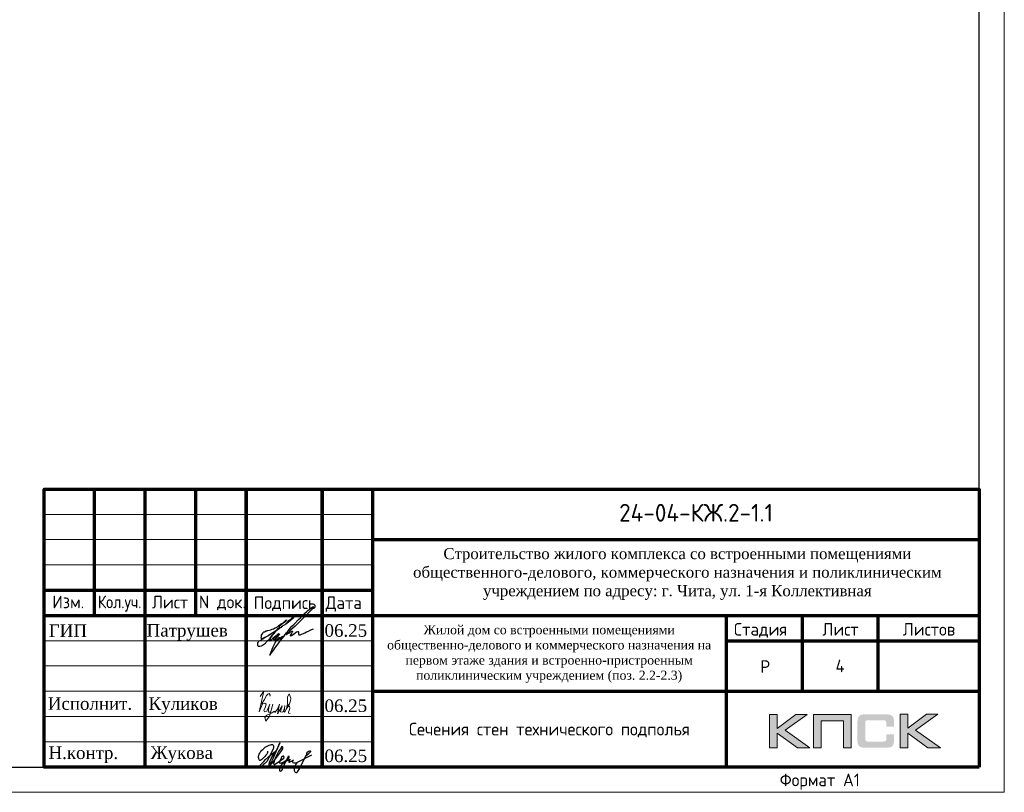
# Model space of a CAD drawing. Header units: millimetres. Extents: x 376598 to 1249954, y -318491 to -22134.
# Tile 283 of 444: x 730103 to 749585, y -168790 to -153502. Entities that reach past the tile are written whole.
import ezdxf
from ezdxf.enums import TextEntityAlignment as Align

# ---------------------------------------------------------------- set-up
doc = ezdxf.new("R2010")
doc.units = ezdxf.units.MM
for name, color, linetype in [('PDF _S_NET_PROFILE_AXIS', 7, 'Continuous'), ('PDF7_Text', 7, 'Continuous'), ('PDF8_Text', 7, 'Continuous'), ('Рамка печать', 7, 'Continuous'), ('ТОЛСТЫЕ_ОСНОВНЫЕ', 6, 'Continuous')]:
    doc.layers.add(name, color=color, linetype=linetype)
for name, color, linetype, lineweight in [('Выноски', 20, 'Continuous', 20), ('Каркасы ригель', 3, 'Continuous', 0), ('размер', 1, 'Continuous', 25), ('Рамка', 7, 'Continuous', 70), ('Текст', 7, 'Continuous', 25), ('ТОНКИЕ', 7, 'Continuous', 9)]:
    doc.layers.add(name, color=color, linetype=linetype, lineweight=lineweight)
doc.styles.add('PDF Times New Roman', font='times.ttf')
doc.styles.add('style1', font='GOST_Common.ttf', dxfattribs={"height": 500})
doc.styles.add('ГОСТ', font='GOST_Common.ttf')

# ---------------------------------------------------------------- blocks, each defined once
blk = doc.blocks.new('11')
at = {"layer": 'Выноски'}
for p, q in [((47885, 66608), (47944, 66700)), ((47944, 66700), (47962, 66737)), ((47962, 66737), (47989, 66781)), ((47989, 66781), (48016, 66806)), ((48016, 66806), (48038, 66823)), ((48038, 66823), (48060, 66786)), ((48060, 66786), (48058, 66769))]:
    blk.add_line(p, q, dxfattribs=at)
blk.add_lwpolyline([(47863, 66761), (47937, 66865), (47843, 66458), (47885, 66564), (47905, 66616), (47954, 66628), (47979, 66606), (47957, 66539), (47937, 66487), (47947, 66458), (47991, 66470), (48051, 66611), (48041, 66569), (48023, 66505), (48023, 66448), (48065, 66448), (48090, 66529), (48110, 66608), (48043, 66369), (47972, 66275), (47954, 66344), (47991, 66389), (48078, 66431), (48142, 66470), (48154, 66441), (48204, 66512), (48246, 66606), (48209, 66455), (48204, 66418), (48295, 66574), (48265, 66463), (48265, 66455), (48312, 66453), (48342, 66529), (48347, 66584), (48337, 66465), (48349, 66453), (48401, 66569), (48443, 66616), (48461, 66678), (48466, 66727), (48436, 66811), (48399, 66754), (48399, 66618), (48389, 66549), (48374, 66507), (48416, 66564), (48441, 66576), (48451, 66524), (48433, 66482), (48419, 66453), (48424, 66428), (48458, 66421)], dxfattribs=at)
blk = doc.blocks.new('яяя')
at = {"lineweight": 30}
for points in [[(345424, 110432), (345425, 110410), (345424, 110397), (345417, 110379), (345406, 110350), (345390, 110319), (345357, 110275), (345310, 110221), (345265, 110176), (345198, 110110), (345161, 110077), (345133, 110066), (345116, 110066), (345102, 110075), (345090, 110091), (345082, 110115), (345074, 110146), (345066, 110182), (345064, 110206), (345067, 110234), (345077, 110278), (345095, 110320), (345114, 110361), (345134, 110395), (345159, 110428), (345195, 110469), (345228, 110506), (345284, 110560), (345331, 110595), (345379, 110625), (345435, 110648), (345486, 110670), (345532, 110686), (345573, 110696), (345605, 110698), (345621, 110695), (345635, 110687), (345648, 110671), (345656, 110649), (345659, 110625), (345659, 110583), (345656, 110553), (345647, 110523), (345635, 110489), (345387, 110033), (345349, 109985), (345311, 109948), (345247, 109889), (345209, 109858), (345192, 109844), (345180, 109837), (345157, 109833), (345150, 109835), (345140, 109842), (345135, 109856), (345138, 109881), (345148, 109892), (345183, 109930), (345267, 110024), (345343, 110105), (345455, 110213), (345617, 110343), (345775, 110456), (345811, 110526), (345838, 110607), (345890, 110740), (345902, 110771), (345698, 110295), (345672, 110226), (345626, 110132), (345572, 110032), (345518, 109953), (345481, 109918), (345497, 110001), (345567, 110147), (345655, 110301), (345760, 110442)], [(345481, 109918), (345476, 109896), (345475, 109874), (345485, 109861), (345506, 109866), (345539, 109891), (345632, 109983), (345968, 110450), (346022, 110527), (346029, 110560), (346027, 110579), (346026, 110590), (346010, 110605), (345993, 110609), (345975, 110601), (345962, 110584), (345954, 110562), (345857, 110421), (345783, 110292), (345741, 110183), (345701, 110079), (345665, 109985), (345660, 109952), (345666, 109929), (345669, 109915), (345682, 109910), (345702, 109914), (345735, 109941), (345846, 110007), (346065, 110160), (346075, 110193), (346070, 110217), (346066, 110236), (346052, 110241), (346030, 110241), (346007, 110228), (345978, 110203), (345960, 110164), (345892, 110010), (345895, 109986), (345904, 109966), (345925, 109964), (345969, 109968), (346045, 110000), (346218, 110114), (346261, 110154), (346280, 110184), (346282, 110210), (346278, 110225), (346263, 110229), (346241, 110222), (346220, 110198), (346162, 110049), (345989, 109904), (345932, 109849), (345906, 109805), (345891, 109739), (345890, 109690), (345899, 109652), (345924, 109647), (345956, 109655), (345980, 109674), (346058, 109838), (346158, 110046), (346261, 110098), (346314, 110120), (346292, 110079), (346269, 110036), (346261, 110008), (346267, 109998), (346293, 109998), (346363, 110039), (346445, 110095), (346421, 110068), (346414, 110040), (346407, 110011), (346416, 109990), (346466, 109972), (346509, 109977), (346574, 109984), (347172, 110293)], [(346586, 109971), (346543, 109917), (346509, 109873), (346489, 109825), (346475, 109767), (346472, 109710), (346478, 109675), (346485, 109641), (346501, 109621), (346517, 109602), (346542, 109589), (346568, 109592), (346605, 109620), (346680, 109731), (346736, 109842), (346865, 110115), (346962, 110290), (346969, 110318), (346979, 110360), (347013, 110403), (347056, 110434), (347091, 110450), (347109, 110450), (347121, 110434), (347115, 110405), (347072, 110355), (347012, 110307), (346924, 110222)]]:
    blk.add_lwpolyline(points, dxfattribs=at)
blk = doc.blocks.new('штамп кж1.1')
at = {"layer": 'Рамка печать', "lineweight": 20}
h = blk.add_hatch(color=0, dxfattribs=at)
h.paths.add_polyline_path([(419458, -85094), (419234, -85094), (418867, -85370), (418867, -85094), (418712, -85094), (418712, -85757), (418867, -85757), (418867, -85466), (419264, -85757), (419512, -85757), (419019, -85406)])
h.paths.add_polyline_path([(419737, -85219), (420175, -85219), (420175, -85757), (420329, -85757), (420329, -85094), (420165, -85094), (419583, -85094), (419583, -85251), (419583, -85757), (419737, -85757)])
h.paths.add_polyline_path([(421451, -85091), (421295, -85091), (421295, -85754), (421451, -85754), (421451, -85462), (421847, -85754), (422095, -85754), (421602, -85403), (422041, -85091), (421818, -85091), (421451, -85367)])
blk.add_hatch(color=204, dxfattribs=at).paths.add_polyline_path([(421166, -85165), (421164, -85157), (421161, -85151), (421158, -85145), (421154, -85139), (421151, -85134), (421147, -85129), (421143, -85124), (421139, -85120), (421133, -85117), (421128, -85113), (421122, -85109), (421115, -85107), (421108, -85104), (421100, -85101), (421093, -85099), (421075, -85096), (421056, -85093), (421035, -85092), (421012, -85091), (420617, -85091), (420594, -85092), (420573, -85093), (420553, -85096), (420536, -85099), (420528, -85102), (420521, -85104), (420514, -85107), (420508, -85110), (420502, -85113), (420496, -85117), (420491, -85120), (420486, -85124), (420482, -85129), (420478, -85134), (420474, -85139), (420471, -85145), (420468, -85151), (420466, -85158), (420463, -85165), (420461, -85172), (420457, -85188), (420455, -85206), (420453, -85226), (420453, -85248), (420453, -85596), (420453, -85618), (420455, -85638), (420457, -85656), (420461, -85673), (420463, -85680), (420466, -85687), (420468, -85694), (420471, -85700), (420474, -85705), (420478, -85711), (420482, -85716), (420486, -85720), (420491, -85725), (420496, -85728), (420502, -85731), (420508, -85735), (420514, -85738), (420521, -85740), (420528, -85743), (420536, -85745), (420553, -85749), (420573, -85751), (420594, -85753), (420617, -85754), (421012, -85754), (421035, -85753), (421056, -85752), (421075, -85749), (421092, -85746), (421100, -85743), (421108, -85741), (421115, -85738), (421122, -85735), (421128, -85732), (421133, -85728), (421139, -85725), (421143, -85720), (421147, -85716), (421151, -85711), (421154, -85706), (421158, -85700), (421161, -85694), (421164, -85688), (421166, -85680), (421169, -85673), (421172, -85656), (421175, -85639), (421176, -85618), (421177, -85596), (421177, -85487), (421022, -85487), (421022, -85576), (421022, -85582), (421021, -85588), (421020, -85594), (421019, -85599), (421017, -85604), (421015, -85608), (421012, -85612), (421008, -85616), (421005, -85619), (421001, -85622), (420996, -85624), (420991, -85626), (420987, -85627), (420981, -85628), (420974, -85628), (420968, -85629), (420649, -85629), (420644, -85628), (420639, -85628), (420635, -85626), (420631, -85624), (420627, -85621), (420624, -85618), (420620, -85615), (420617, -85611), (420615, -85607), (420613, -85603), (420611, -85598), (420609, -85593), (420607, -85584), (420607, -85574), (420607, -85256), (420607, -85250), (420607, -85245), (420609, -85240), (420610, -85235), (420611, -85231), (420613, -85228), (420616, -85225), (420619, -85221), (420622, -85218), (420626, -85216), (420630, -85214), (420634, -85212), (420639, -85211), (420643, -85210), (420649, -85210), (420654, -85210), (420968, -85210), (420974, -85210), (420981, -85210), (420986, -85212), (420991, -85213), (420996, -85215), (421000, -85217), (421004, -85220), (421008, -85223), (421011, -85227), (421014, -85231), (421017, -85235), (421019, -85240), (421020, -85245), (421021, -85250), (421022, -85257), (421022, -85263), (421022, -85336), (421177, -85336), (421177, -85248), (421176, -85226), (421175, -85206), (421172, -85188), (421168, -85172)])
at = {"layer": 'PDF _S_NET_PROFILE_AXIS', "lineweight": 30, "elevation": 0}
blk.add_lwpolyline([(409123, -83320), (409140, -83299), (409161, -83282), (409174, -83265), (409208, -83231), (409216, -83227), (409221, -83219), (409229, -83214), (409238, -83206), (409259, -83189), (409276, -83176), (409288, -83172), (409297, -83172), (409297, -83176), (409293, -83185), (409280, -83198), (409191, -83274), (409174, -83282), (409157, -83299), (409106, -83329), (409085, -83341), (409060, -83358), (409055, -83363), (409051, -83363), (409060, -83358), (409072, -83350), (409077, -83350), (409081, -83346), (409077, -83350), (409072, -83354), (409064, -83358), (409047, -83371), (409030, -83380), (409013, -83397), (408971, -83426), (408933, -83460), (408890, -83502), (408878, -83515), (408873, -83524), (408865, -83528), (408857, -83540), (408840, -83562), (408827, -83583), (408818, -83600), (408797, -83625), (408772, -83646), (408717, -83701), (408683, -83727), (408666, -83735), (408653, -83744), (408628, -83752), (408603, -83752), (408594, -83744), (408590, -83731), (408586, -83706), (408586, -83680), (408590, -83667), (408598, -83655), (408611, -83642), (408636, -83629), (408645, -83621), (408662, -83612), (408683, -83600), (408696, -83595), (408708, -83583), (408725, -83574), (408742, -83562), (408785, -83536), (408831, -83507), (408873, -83481), (408912, -83456), (408928, -83443), (408941, -83435), (408954, -83430), (408962, -83422), (408962, -83426), (408954, -83430), (408950, -83435), (408937, -83443), (408920, -83456), (408882, -83477), (408797, -83532), (408755, -83557), (408721, -83574), (408708, -83583), (408696, -83587), (408687, -83591), (408679, -83591), (408666, -83595), (408658, -83591), (408653, -83587), (408653, -83570), (408658, -83557), (408658, -83545), (408662, -83528), (408674, -83502), (408691, -83477), (408700, -83468), (408704, -83460), (408717, -83456), (408751, -83439), (408763, -83439), (408772, -83435), (408785, -83430), (408848, -83418), (408873, -83405), (408895, -83397), (408933, -83380), (408954, -83371), (408975, -83358), (408992, -83346), (409005, -83333), (409039, -83308), (409064, -83295), (409077, -83286), (409094, -83274), (409127, -83244), (409144, -83231), (409153, -83223), (409157, -83223), (409149, -83240), (409123, -83265), (409111, -83274), (409077, -83299), (409064, -83308), (409051, -83320), (409026, -83350), (409013, -83363), (409009, -83371), (408992, -83392), (408979, -83401), (408967, -83418), (408962, -83422), (408962, -83426), (408958, -83430), (408950, -83435), (408937, -83447), (408916, -83473), (408903, -83485), (408890, -83502), (408882, -83515), (408873, -83524), (408869, -83528), (408873, -83524), (408878, -83524), (408873, -83528), (408865, -83549), (408857, -83553), (408852, -83562), (408848, -83566), (408823, -83617), (408823, -83629), (408818, -83638), (408823, -83642), (408827, -83642), (408840, -83629), (408852, -83621), (408907, -83566), (408941, -83540), (408954, -83528), (408967, -83524), (408971, -83515), (408984, -83502), (408988, -83494), (408996, -83494), (408996, -83498), (408979, -83515), (408962, -83536), (408937, -83557), (408924, -83566), (408912, -83579), (408907, -83579), (408899, -83583), (408895, -83591), (408895, -83612), (408899, -83617), (408907, -83617), (408920, -83608), (408937, -83591), (408945, -83579), (408954, -83570), (408979, -83540), (408996, -83524), (409005, -83511), (409017, -83507), (409022, -83502), (409026, -83502), (409013, -83515), (409005, -83528), (408992, -83536), (408971, -83562), (408954, -83583), (408945, -83591), (408941, -83600), (408937, -83612), (408937, -83625), (408941, -83629), (408954, -83634), (408958, -83629), (408967, -83612), (408979, -83600), (409000, -83583), (409009, -83574), (409022, -83574), (409026, -83583), (409026, -83608), (409030, -83608), (409039, -83604), (409051, -83595), (409077, -83570), (409085, -83557), (409089, -83553), (409089, -83549), (409085, -83549), (409081, -83553), (409072, -83557), (409047, -83574), (409017, -83595), (408979, -83621), (408971, -83625), (408958, -83629), (408950, -83638), (408933, -83663), (408924, -83684), (408903, -83722), (408886, -83765), (408865, -83811), (408848, -83862), (408840, -83883), (408827, -83909), (408827, -83921), (408831, -83921), (408835, -83917), (408840, -83909), (408848, -83896), (408852, -83888), (408861, -83875), (408886, -83841), (408903, -83816), (408924, -83782), (408954, -83748), (408984, -83706), (409043, -83625), (409077, -83583), (409106, -83545), (409132, -83511), (409157, -83481), (409174, -83456), (409195, -83430), (409229, -83388), (409263, -83350), (409305, -83308), (409394, -83214), (409441, -83172), (409479, -83130), (409517, -83092), (409551, -83062), (409580, -83037), (409606, -83016), (409627, -82999), (409644, -82986), (409657, -82977), (409665, -82969), (409674, -82969), (409674, -82965), (409682, -82960), (409682, -82982), (409674, -82994), (409665, -83003), (409661, -83011), (409563, -83109), (409538, -83138), (409504, -83168), (409318, -83354), (409242, -83422), (409187, -83477), (409178, -83490), (409170, -83498), (409161, -83502), (409157, -83507), (409157, -83511), (409161, -83511), (409170, -83507), (409182, -83494), (409212, -83477), (409225, -83464), (409238, -83460), (409246, -83452), (409263, -83443), (409276, -83443), (409276, -83452), (409267, -83468), (409259, -83481), (409242, -83502), (409238, -83515), (409233, -83524), (409229, -83528), (409229, -83532), (409238, -83540), (409242, -83536), (409246, -83536), (409254, -83532), (409267, -83524), (409318, -83485), (409356, -83460), (409381, -83452), (409386, -83452), (409390, -83456), (409390, -83494), (409394, -83507), (409398, -83515), (409407, -83519), (409415, -83515), (409424, -83515), (409449, -83507), (409492, -83490), (409521, -83477), (409551, -83460), (409593, -83443), (409635, -83422), (409690, -83397)], dxfattribs=at)
at = {"layer": 'Рамка', "color": 7}
for p, q in [((405358, -83134), (405358, -80634)), ((407358, -83134), (407358, -80634)), ((410858, -81634), (422858, -81634)), ((404358, -82634), (410858, -82634)), ((404358, -83134), (422858, -83134)), ((419358, -83134), (419358, -84634)), ((420858, -83134), (420858, -84634)), ((417858, -83634), (422858, -83634)), ((417858, -83634), (422858, -83634)), ((410858, -84634), (422858, -84634))]:
    blk.add_line(p, q, dxfattribs=at)
at = {"layer": 'Рамка'}
for p, q in [((406358, -86134), (406358, -80634)), ((408358, -86134), (408358, -80634)), ((408358, -80634), (408358, -86134)), ((409858, -80634), (409858, -86134)), ((409858, -86134), (409858, -80634)), ((410858, -80634), (410858, -86134)), ((417858, -83134), (417858, -86134))]:
    blk.add_line(p, q, dxfattribs=at)
at = {"layer": 'Рамка', "color": 7, "lineweight": 15}
for p, q in [((404358, -81134), (410858, -81134)), ((404358, -81634), (410858, -81634)), ((404358, -82134), (410858, -82134)), ((404358, -83634), (410858, -83634)), ((404358, -84134), (410858, -84134)), ((404358, -84634), (410858, -84634)), ((404358, -85134), (410858, -85134)), ((404358, -85634), (410858, -85634))]:
    blk.add_line(p, q, dxfattribs=at)
at = {"layer": 'Рамка'}
blk.add_lwpolyline([(422858, -86134), (404358, -86134), (404358, -80634), (422858, -80634)], close=True, dxfattribs=at)
at = {"layer": 'Рамка печать', "color": 0, "lineweight": 20}
for points in [[(418712, -85757), (418712, -85094), (418867, -85094), (418867, -85370), (419234, -85094), (419458, -85094), (419019, -85406), (419512, -85757), (419264, -85757), (418867, -85466), (418867, -85757), (418712, -85757)], [(419737, -85757), (419737, -85219), (420175, -85219), (420175, -85757), (420329, -85757), (420329, -85094), (420165, -85094), (419583, -85094), (419583, -85251), (419583, -85757), (419737, -85757)], [(421295, -85754), (421295, -85091), (421451, -85091), (421451, -85367), (421818, -85091), (422041, -85091), (421602, -85403), (422095, -85754), (421847, -85754), (421451, -85462), (421451, -85754), (421295, -85754)]]:
    blk.add_lwpolyline(points, close=True, dxfattribs=at)
at = {"color": 2, "lineweight": 60, "xscale": 0.5, "yscale": 0.5, "zscale": 0.5}
blk.add_blockref('яяя', (236070, -141038), dxfattribs=at)
at = {"layer": 'Выноски', "color": 0}
blk.add_blockref('11', (360773, -151499), dxfattribs=at)
at = {"layer": 'PDF7_Text', "char_height": 248, "attachment_point": 7, "style": 'PDF Times New Roman'}
for s, insert in [('Патрушев', (406387, -83634)), ('06.25', (409908, -83561)), ('06.25', (409908, -85050)), ('06.25', (409908, -86042)), ('Жукова', (406466, -86056))]:
    blk.add_mtext(s, dxfattribs=dict(at, insert=insert))
at = {"layer": 'PDF7_Text', "insert": (410912, -84467), "char_height": 180, "width": 6881.02, "attachment_point": 7, "style": 'PDF Times New Roman'}
blk.add_mtext('\\pxqc;Жилой дом со встроенными помещениями общественно-делового и коммерческого назначения на первом этаже здания и встроенно-пристроенным поликлиническим учреждением (поз. 2.2-2.3)', dxfattribs=at)
at = {"layer": 'PDF7_Text', "insert": (406426, -85084), "char_height": 247.95, "attachment_point": 7, "style": 'PDF Times New Roman'}
blk.add_mtext_dynamic_manual_height_columns('{\\C256;Куликов}', width=2000, gutter_width=1250, heights=[0], dxfattribs=at)
at = {"layer": 'PDF8_Text', "char_height": 248, "attachment_point": 7, "style": 'PDF Times New Roman'}
for s, insert in [('ГИП', (404451, -83561)), ('Исполнит.', (404432, -85007)), ('Н.контр.', (404445, -86056))]:
    blk.add_mtext(s, dxfattribs=dict(at, insert=insert))
at = {"layer": 'Текст', "color": 7, "style": 'ГОСТ'}
blk.add_text('24-04-КЖ.2-1.1', height=350, dxfattribs=at).set_placement((417259, -81103), align=Align.MIDDLE_CENTER)
for s, p in [('Изм.', (404522, -82993)), ('Лист', (406493, -82996)), ('N док.', (407423, -82993)), ('Подпись', (408507, -83008)), ('Дата', (409929, -83008)), ('Стадия', (418009, -83534)), ('Лист', (419758, -83534)), ('Листов', (421350, -83534)), ('Р', (418530, -84272))]:
    blk.add_text(s, height=250, dxfattribs=at).set_placement(p)
at = {"layer": 'Текст', "color": 7, "style": 'ГОСТ', "width": 0.9}
blk.add_text('Кол.уч.', height=250, dxfattribs=at).set_placement((405423, -82992))
at = {"layer": 'Текст', "color": 7, "insert": (411117, -81801), "char_height": 220, "attachment_point": 1, "style": 'ГОСТ'}
blk.add_mtext_dynamic_manual_height_columns('\\pxqc;{\\fTimes New Roman|b0|i0|c204|p18;\\C256;Строительство жилого комплекса со встроенными помещениями общественного-делового, коммерческого назначения и поликлиническим учреждением по адресу: г. Чита, ул. 1-я Коллективная}', width=11543.07, gutter_width=12.5, heights=[0], dxfattribs=at)
blk = doc.blocks.new('*U2962')
at = {"layer": 'ТОЛСТЫЕ_ОСНОВНЫЕ', "color": 6}
blk.add_lwpolyline([(20, 5), (836, 5), (836, 589), (20, 589)], close=True, dxfattribs=at)
at = {"layer": 'ТОНКИЕ'}
blk.add_lwpolyline([(0, 0), (841, 0), (841, 594), (0, 594)], close=True, dxfattribs=at)
at = {"layer": 'Текст', "style": 'style1'}
blk.add_text('Формат А1', height=2.5, dxfattribs=at).set_placement((796.57, 1.2))
blk = doc.blocks.new('*T2816')
at = {"layer": 'Каркасы ригель', "color": 0, "linetype": 'ByBlock', "lineweight": -2, "transparency": 16777216}
for p, q in [((0, 0), (1500, 0)), ((0, -1000), (1500, -1000))]:
    blk.add_line(p, q, dxfattribs=at)
at = {"layer": 'Каркасы ригель', "color": 0, "linetype": 'ByBlock', "lineweight": 50, "transparency": 16777216}
for p, q in [((0, 0), (0, -1000)), ((1500, 0), (1500, -1000))]:
    blk.add_line(p, q, dxfattribs=at)
at = {"layer": 'Каркасы ригель', "color": 0, "linetype": 'Continuous', "lineweight": 0, "transparency": 16777216, "insert": (750, -500), "char_height": 250, "width": 1000, "attachment_point": 5, "style": 'ГОСТ'}
blk.add_mtext('4', dxfattribs=at)

msp = doc.modelspace()

# ---------------------------------------------------------------- block references
at = {"xscale": 100, "yscale": 100, "zscale": 100}
msp.add_blockref('*U2962', (665485, -168789.7, 3100), dxfattribs=at)
msp.add_blockref('*T2816', (745585, -165789.7, 3100))
at = {"layer": 'размер'}
msp.add_blockref('штамп кж1.1', (326226.6, -82155.5, 3100), dxfattribs=at)

# ---------------------------------------------------------------- texts
at = {"layer": 'Текст', "color": 7, "insert": (737085, -166789.7, 3100), "char_height": 250, "attachment_point": 1, "style": 'ГОСТ'}
msp.add_mtext_dynamic_manual_height_columns('\\pxsm1.5,qc;\\PСечения стен технического подполья', width=7000, gutter_width=12.5, heights=[1500], dxfattribs=at)

doc.saveas('drawing.dxf')
